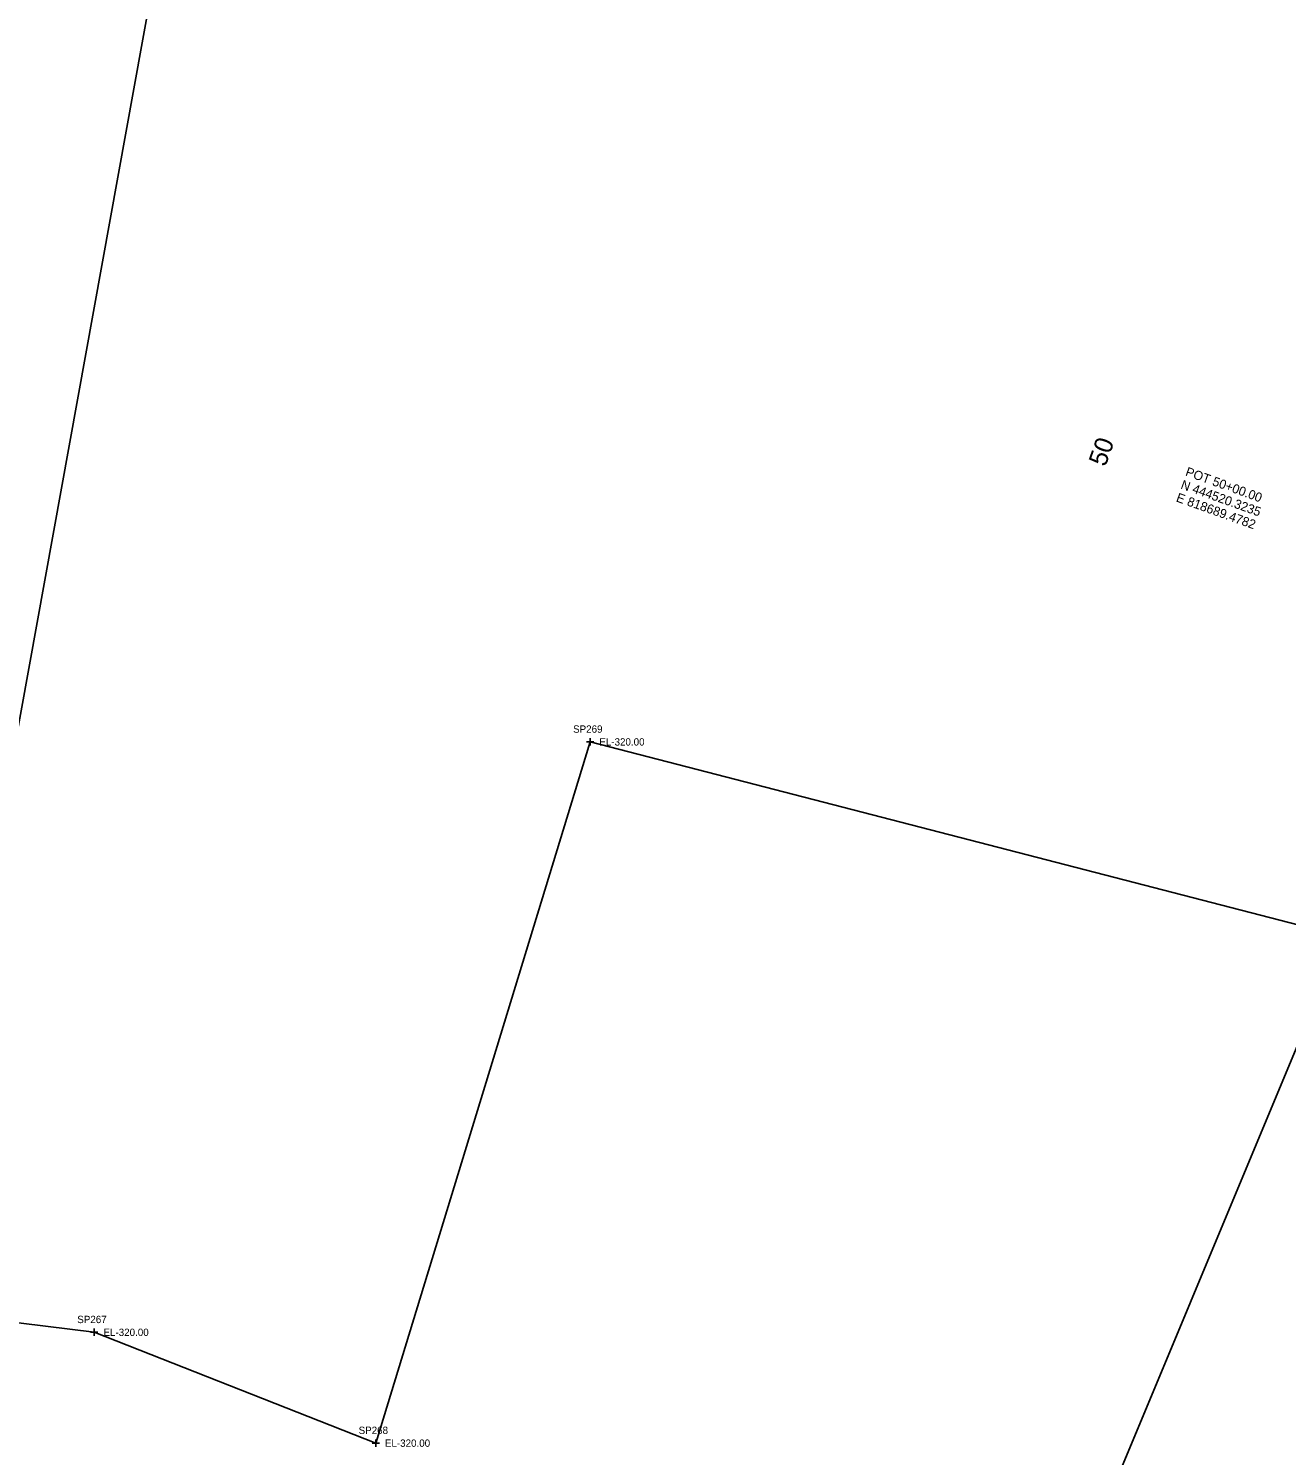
# Model space of a CAD drawing. Extents: x 816928 to 825690, y 436959 to 448212.
# Drawn here: x 817859 to 818545, y 444059 to 444837 of the extents above; entities that cross this region are included whole.
import ezdxf

# ---------------------------------------------------------------- set-up
doc = ezdxf.new("R2010")
doc.units = 0
for name, color, linetype in [('SURVEY - CENTERLINE - Preliminary Curve Text', 7, 'Continuous'), ('SURVEY - CENTERLINE - Preliminary Text', 7, 'Continuous'), ('SURVEY - DRAINAGE - Area Shapes', 7, 'Continuous'), ('SURVEY - PROPERTY - Parcels', 7, 'Continuous'), ('SURVEY - PROPERTY - Property Lines', 7, 'Continuous'), ('SURVEY - PROPERTY - Property Lines - Points - Elevations', 7, 'Continuous'), ('SURVEY - PROPERTY - Property Lines - Points - Locators', 7, 'Continuous'), ('SURVEY - PROPERTY - Property Lines - Points - Numbers', 7, 'Continuous')]:
    doc.layers.add(name, color=color, linetype=linetype)

msp = doc.modelspace()

# ---------------------------------------------------------------- linework, layer by layer
at = {"layer": 'SURVEY - DRAINAGE - Area Shapes'}
msp.add_lwpolyline([(817903.8, 442541.98), (818070.27, 442887.73), (818031.86, 443297.51), (818262.36, 443809.74), (818428.83, 443989.01), (818556.89, 444296.35), (818686.72, 444516.06)], dxfattribs=at)
at = {"layer": 'SURVEY - PROPERTY - Parcels'}
for p, q in [((817795.7, 444138.44), (817997.46, 445250.2)), ((817997.46, 445250.2), (817795.7, 444138.44)), ((818048.47, 444065.78), (818165.42, 444448.3)), ((818165.42, 444448.3), (818570.54, 444343.53)), ((817795.7, 444138.44), (817894.96, 444126.25)), ((817894.96, 444126.25), (818048.47, 444065.78))]:
    msp.add_line(p, q, dxfattribs=at)
at = {"layer": 'SURVEY - PROPERTY - Property Lines'}
for p, q in [((817795.7, 444138.44), (817997.46, 445250.2)), ((818048.47, 444065.78), (818165.42, 444448.3)), ((818165.42, 444448.3), (818570.54, 444343.53)), ((817795.7, 444138.44), (817894.96, 444126.25)), ((817894.96, 444126.25), (818048.47, 444065.78))]:
    msp.add_line(p, q, dxfattribs=at)
at = {"layer": 'SURVEY - PROPERTY - Property Lines - Points - Locators'}
for p, q in [((818167.42, 444448.3), (818163.42, 444448.3)), ((818165.42, 444450.3), (818165.42, 444446.3)), ((817896.96, 444126.25), (817892.96, 444126.25)), ((817894.96, 444128.25), (817894.96, 444124.25)), ((818050.47, 444065.78), (818046.47, 444065.78)), ((818048.47, 444067.78), (818048.47, 444063.78))]:
    msp.add_line(p, q, dxfattribs=at)

# ---------------------------------------------------------------- texts
at = {"layer": 'SURVEY - CENTERLINE - Preliminary Curve Text'}
for s, p in [('POT 50+00.00', (818489.73, 444593.69)), ('N 444520.3235', (818487.19, 444586.64)), ('E 818689.4782', (818484.66, 444579.58))]:
    msp.add_text(s, height=5, rotation=340.2462, dxfattribs=at).set_placement(p)
at = {"layer": 'SURVEY - CENTERLINE - Preliminary Text'}
msp.add_text('50', height=10, rotation=70.2462, dxfattribs=at).set_placement((818446.44, 444598.03))
at = {"layer": 'SURVEY - PROPERTY - Property Lines - Points - Elevations'}
for p in [(818170.42, 444446.3), (817899.96, 444124.25), (818053.47, 444063.78)]:
    msp.add_text('EL-320.00', height=4, dxfattribs=at).set_placement(p)
at = {"layer": 'SURVEY - PROPERTY - Property Lines - Points - Numbers'}
for s, p in [('SP269', (818156.12, 444453.3)), ('SP267', (817885.67, 444131.25)), ('SP268', (818039.14, 444070.78))]:
    msp.add_text(s, height=4, dxfattribs=at).set_placement(p)

doc.saveas('drawing.dxf')
